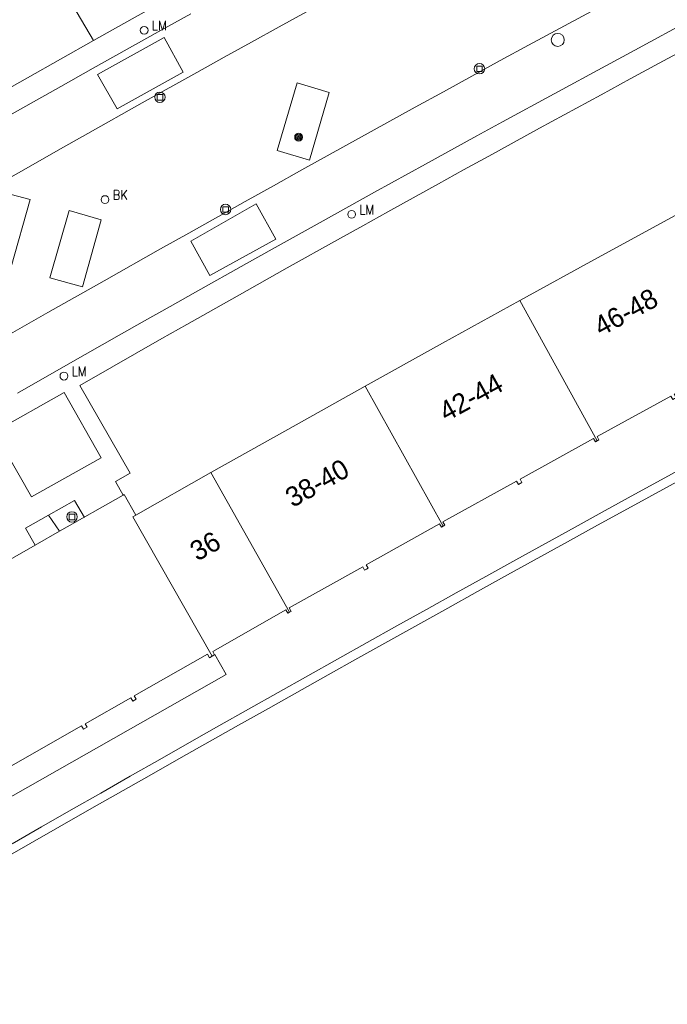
# Model space of a CAD drawing. Header units: metres. Extents: x 138165 to 154469, y 480134 to 494189.
# Tile 782 of 1056: x 145944 to 145985, y 488327 to 488390. Entities that reach past the tile are written whole.
import ezdxf

# ---------------------------------------------------------------- set-up
doc = ezdxf.new("R2010")
doc.units = ezdxf.units.M
doc.header["$LTSCALE"] = 0.001
doc.header["$MEASUREMENT"] = 0
for name, color, linetype, lineweight in [('Level 5', 7, 'Continuous', 0), ('TOP-L-topo objecten punt', 7, 'Continuous', 0), ('TOP-L-topo objecten vlak', 7, 'Continuous', 0), ('TOP-L-verharding molgoot', 7, 'Continuous', 0), ('TOP-L-water beschoeiing', 7, 'Continuous', 0), ('TOP-T-topo huisnummering naamgeving', 7, 'Continuous', 0), ('TOP-V-verharding beton', 7, 'Continuous', 0)]:
    doc.layers.add(name, color=color, linetype=linetype, lineweight=lineweight)
doc.styles.add('Style-INTL_ISO', font='INTL_ISO.shx')
doc.styles.add('Style-STANDARD', font='STANDARD.shx')

# ---------------------------------------------------------------- blocks, each defined once
blk = doc.blocks.new('24')
at = {"layer": 'TOP-L-topo objecten punt', "color": 7, "linetype": 'Continuous', "lineweight": 0}
for radius in [0.025, 0.0182, 0.0115, 0.005]:
    blk.add_circle((0, 0), radius, dxfattribs=at)
blk = doc.blocks.new('39')
at = {"layer": 'TOP-L-topo objecten punt', "color": 7, "linetype": 'Continuous', "lineweight": 0}
for p, q in [((0.0175, 0.0175), (-0.0175, 0.0175)), ((-0.0175, 0.0175), (-0.0175, -0.0175)), ((0.0175, 0.0175), (0.0175, -0.0175)), ((0.0175, -0.0175), (-0.0175, -0.0175))]:
    blk.add_line(p, q, dxfattribs=at)
blk.add_circle((0, 0), 0.0332, dxfattribs=at)
blk = doc.blocks.new('*U13')
at = {"layer": 'Level 5', "color": 7, "linetype": 'Continuous', "lineweight": 0}
blk.add_circle((0, 0), 0.0415, dxfattribs=at)
blk = doc.blocks.new('150')
at = {"layer": 'Level 5', "color": 7, "linetype": 'Continuous', "lineweight": 0}
blk.add_blockref('*U13', (0, 0), dxfattribs=at)
blk = doc.blocks.new('72')
at = {"layer": 'TOP-L-topo objecten punt', "color": 7, "linetype": 'Continuous', "lineweight": 0}
blk.add_circle((0, 0), 0.025, dxfattribs=at)
at = {"layer": 'TOP-L-topo objecten punt', "color": 7, "linetype": 'Continuous', "lineweight": 0, "style": 'Style-STANDARD'}
blk.add_text('BK', height=0.06, dxfattribs=at).set_placement((0.0483, 0))
blk = doc.blocks.new('16')
at = {"layer": 'TOP-L-topo objecten punt', "color": 7, "linetype": 'Continuous', "lineweight": 0}
blk.add_circle((0, 0), 0.025, dxfattribs=at)
at = {"layer": 'TOP-L-topo objecten punt', "color": 7, "linetype": 'Continuous', "lineweight": 0, "style": 'Style-STANDARD'}
blk.add_text('LM', height=0.06, dxfattribs=at).set_placement((0.0483, 0))

msp = doc.modelspace()

# ---------------------------------------------------------------- linework, layer by layer
at = {"layer": 'TOP-L-topo objecten vlak', "flags": 128}
for points in [[(145982.337, 488406.848), (145978.402, 488404.731), (145976.436, 488403.67), (145972.507, 488401.543), (145968.582, 488399.408), (145964.661, 488397.267), (145960.744, 488395.118), (145956.83, 488392.963), (145952.921, 488390.8), (145950.967, 488389.716), (145948.502, 488388.345)], [(145929.479, 488371.788), (145932.587, 488373.579), (145934.312, 488374.569), (145937.764, 488376.544), (145941.22, 488378.513), (145944.68, 488380.474), (145946.412, 488381.452), (145948.144, 488382.428), (145951.612, 488384.376), (145955.084, 488386.316), (145956.822, 488387.284), (145958.56, 488388.25), (145960.299, 488389.214), (145962.04, 488390.176), (145963.781, 488391.137), (145965.523, 488392.096), (145967.266, 488393.053), (145970.756, 488394.962), (145972.502, 488395.914), (145989.098, 488404.824)], [(145988.196, 488394.541), (145976.16, 488388.056), (145974.355, 488387.07), (145972.551, 488386.082), (145970.748, 488385.093), (145968.945, 488384.101), (145965.344, 488382.114), (145961.746, 488380.119), (145959.949, 488379.119), (145958.153, 488378.117), (145954.563, 488376.108), (145952.769, 488375.101), (145949.185, 488373.082), (145945.605, 488371.056), (145942.029, 488369.023), (145938.457, 488366.982), (145936.673, 488365.96), (145933.107, 488363.909), (145929.544, 488361.852), (145925.986, 488359.787), (145924.209, 488358.753), (145922.963, 488358.026)], [(145948.502, 488388.345), (145945.399, 488393.645)], [(145927.31, 488374.62), (145932.007, 488377.293), (145936.123, 488379.627), (145940.243, 488381.953), (145942.305, 488383.114), (145946.431, 488385.43), (145948.495, 488386.586), (145952.627, 488388.892), (145954.695, 488390.042)], [(145943.674, 488365.939), (145946.904, 488367.782), (145950.137, 488369.619), (145951.755, 488370.535), (145953.374, 488371.449), (145954.994, 488372.361), (145958.237, 488374.18), (145959.86, 488375.087), (145963.109, 488376.896), (145964.735, 488377.798), (145966.362, 488378.698), (145969.618, 488380.493), (145972.879, 488382.28), (145974.511, 488383.172), (145981.07, 488386.741), (145982.906, 488387.737), (145986.582, 488389.724)], [(145950.393, 488359.449), (145949.906, 488360.325), (145950.829, 488360.855), (145947.633, 488366.43), (145949.664, 488367.591), (145952.848, 488369.402), (145954.442, 488370.305), (145957.631, 488372.106), (145960.825, 488373.9), (145964.023, 488375.687), (145965.623, 488376.578), (145967.224, 488377.467), (145970.43, 488379.24), (145972.034, 488380.124), (145973.639, 488381.006), (145976.852, 488382.765), (145980.767, 488384.898), (145982.616, 488385.902), (145984.467, 488386.904), (145988.169, 488388.903), (145990.022, 488389.9)], [(145948.502, 488388.345), (145940.102, 488383.6)], [(145950.02, 488384.01), (145954.21, 488386.336), (145952.999, 488388.533), (145948.762, 488386.179), (145950.02, 488384.01)], [(145963.493, 488385.046), (145962.238, 488380.747), (145960.177, 488381.354), (145961.452, 488385.646), (145963.493, 488385.046)], [(145943.285, 488373.961), (145941.33, 488374.524), (145942.451, 488378.782), (145944.482, 488378.237), (145943.285, 488373.961)], [(145960.087, 488375.731), (145955.895, 488373.408), (145954.688, 488375.586), (145958.854, 488377.965), (145960.087, 488375.731)], [(145948.995, 488376.96), (145947.811, 488372.691), (145945.741, 488373.263), (145946.952, 488377.545), (145948.995, 488376.96)], [(145985.476, 488377.225), (145980.541, 488374.526), (145975.609, 488371.829)], [(145975.609, 488371.829), (145970.691, 488369.106), (145965.772, 488366.382)], [(145980.523, 488362.902), (145975.609, 488371.829)], [(145980.523, 488362.902), (145980.63, 488362.962), (145980.511, 488363.182), (145985.201, 488365.746), (145985.32, 488365.526), (145985.431, 488365.587), (145985.54, 488365.647), (145985.42, 488365.867), (145990.112, 488368.432), (145990.231, 488368.213), (145990.342, 488368.272)], [(145965.772, 488366.382), (145960.867, 488363.633), (145955.961, 488360.884)], [(145965.772, 488366.382), (145970.732, 488357.481)], [(145946.646, 488365.975), (145948.991, 488361.831), (145944.574, 488359.345), (145942.206, 488363.475), (145946.646, 488365.975)], [(145970.732, 488357.481), (145970.841, 488357.541), (145970.718, 488357.76), (145975.395, 488360.348), (145975.516, 488360.131), (145975.628, 488360.192), (145975.736, 488360.251), (145975.615, 488360.47), (145980.291, 488363.059), (145980.412, 488362.84), (145980.523, 488362.902)], [(145955.961, 488360.884), (145951.196, 488358.18)], [(145960.968, 488352.008), (145955.961, 488360.884)], [(145986.273, 488360.673), (145982.454, 488358.584), (145980.546, 488357.537), (145978.639, 488356.488), (145974.828, 488354.385), (145972.924, 488353.331), (145971.021, 488352.275), (145969.119, 488351.217), (145965.317, 488349.097), (145963.418, 488348.034), (145959.622, 488345.903), (145957.726, 488344.835), (145953.936, 488342.693), (145952.043, 488341.62), (145948.259, 488339.468), (145946.369, 488338.39), (145942.591, 488336.227), (145940.704, 488335.144), (145936.932, 488332.971), (145935.047, 488331.882), (145931.281, 488329.699), (145929.4, 488328.605), (145926.814, 488327.097)], [(145946.353, 488357.156), (145950.393, 488359.449)], [(145951.196, 488358.18), (145950.456, 488359.485), (145950.393, 488359.449)], [(145944.806, 488356.279), (145944.19, 488357.349), (145945.659, 488358.182), (145946.353, 488357.156)], [(145944.806, 488356.279), (145946.353, 488357.156), (145945.659, 488358.182), (145944.19, 488357.349), (145944.806, 488356.279)], [(145951.196, 488358.18), (145951.015, 488358.077), (145956.044, 488349.214)], [(145960.968, 488352.008), (145961.075, 488352.069), (145960.953, 488352.286), (145965.618, 488354.901), (145965.74, 488354.683), (145965.85, 488354.744), (145965.957, 488354.804), (145965.834, 488355.023), (145970.501, 488357.638), (145970.622, 488357.42), (145970.732, 488357.481)], [(145927.769, 488345.92), (145934.288, 488349.619), (145932.689, 488352.437), (145936.199, 488354.43), (145941.148, 488357.238), (145942.451, 488354.942), (145944.806, 488356.279)], [(145946.353, 488357.156), (145944.806, 488356.279)], [(145956.044, 488349.214), (145956.208, 488349.307), (145956.085, 488349.524), (145960.737, 488352.163), (145960.858, 488351.945), (145960.968, 488352.008)], [(145925.489, 488330.206), (145956.942, 488348.056), (145956.226, 488349.317), (145956.044, 488349.214), (145955.879, 488349.12), (145955.755, 488349.338), (145951.103, 488346.697), (145951.226, 488346.48), (145951.009, 488346.356), (145950.885, 488346.574), (145947.973, 488344.921), (145948.096, 488344.703), (145947.879, 488344.58), (145947.755, 488344.798), (145943.102, 488342.156)], [(145943.102, 488342.156), (145947.755, 488344.798), (145947.879, 488344.58), (145948.096, 488344.703), (145947.973, 488344.921), (145950.885, 488346.574), (145951.009, 488346.356), (145951.226, 488346.48), (145951.103, 488346.697), (145955.755, 488349.338), (145955.879, 488349.12), (145956.044, 488349.214)]]:
    msp.add_lwpolyline(points, dxfattribs=at)
at = {"layer": 'TOP-L-verharding molgoot', "flags": 128}
for points in [[(145929.479, 488371.788), (145932.587, 488373.579), (145934.312, 488374.569), (145937.764, 488376.544), (145941.22, 488378.513), (145944.68, 488380.474), (145946.412, 488381.452), (145948.144, 488382.428), (145951.612, 488384.376), (145955.084, 488386.316), (145956.822, 488387.284), (145958.56, 488388.25), (145960.299, 488389.214), (145962.04, 488390.176), (145963.781, 488391.137), (145965.523, 488392.096), (145967.266, 488393.053), (145970.756, 488394.962), (145972.502, 488395.914)], [(145988.196, 488394.541), (145976.16, 488388.056)], [(145922.963, 488358.026), (145924.209, 488358.753), (145925.986, 488359.787), (145929.544, 488361.852), (145933.107, 488363.909), (145936.673, 488365.96), (145938.457, 488366.982), (145942.029, 488369.023), (145945.605, 488371.056), (145949.185, 488373.082), (145952.769, 488375.101), (145954.563, 488376.108), (145958.153, 488378.117), (145959.949, 488379.119), (145961.746, 488380.119), (145965.344, 488382.114), (145968.945, 488384.101), (145970.748, 488385.093), (145972.551, 488386.082), (145974.355, 488387.07), (145976.16, 488388.056)]]:
    msp.add_lwpolyline(points, dxfattribs=at)
at = {"layer": 'TOP-L-water beschoeiing', "flags": 128}
msp.add_lwpolyline([(145943.337, 488337.303), (145945.212, 488338.378), (145947.088, 488339.451), (145948.965, 488340.522), (145950.842, 488341.592), (145952.721, 488342.659), (145954.601, 488343.726), (145956.482, 488344.79), (145958.364, 488345.853), (145960.246, 488346.913), (145962.13, 488347.973), (145964.015, 488349.03), (145965.9, 488350.086), (145967.787, 488351.139), (145969.675, 488352.192), (145971.563, 488353.242), (145973.453, 488354.291), (145975.344, 488355.338), (145977.235, 488356.383), (145979.128, 488357.426), (145981.021, 488358.468), (145982.915, 488359.508), (145984.811, 488360.546), (145986.707, 488361.582)], dxfattribs=at)
at = {"layer": 'TOP-V-verharding beton', "flags": 128}
for points in [[(145945.659, 488358.182), (145947.31, 488359.108), (145947.936, 488358.024)], [(145944.19, 488357.349), (145945.659, 488358.182)]]:
    msp.add_lwpolyline(points, dxfattribs=at)

# ---------------------------------------------------------------- block references
at = {"layer": 'TOP-L-topo objecten punt', "xscale": 10, "yscale": 10, "zscale": 10}
for name, p in [('16', (145951.729, 488388.994)), ('150', (145978.016, 488388.384)), ('39', (145973.038, 488386.55)), ('39', (145952.732, 488384.738)), ('24', (145961.545, 488382.202)), ('72', (145949.238, 488378.235)), ('39', (145956.904, 488377.609)), ('16', (145964.914, 488377.298)), ('16', (145946.631, 488367.021)), ('39', (145947.142, 488358.069))]:
    msp.add_blockref(name, p, dxfattribs=at)

# ---------------------------------------------------------------- texts
at = {"layer": 'TOP-T-topo huisnummering naamgeving', "style": 'Style-INTL_ISO'}
for s, rotation, p in [('46-48', 28.5, (145980.756, 488369.521)), ('42-44', 28.8, (145970.922, 488364.097)), ('38-40', 29.4, (145961.165, 488358.634)), ('36', 29.5, (145955.101, 488355.222))]:
    msp.add_text(s, height=1.25, rotation=rotation, dxfattribs=at).set_placement(p)

doc.saveas('drawing.dxf')
